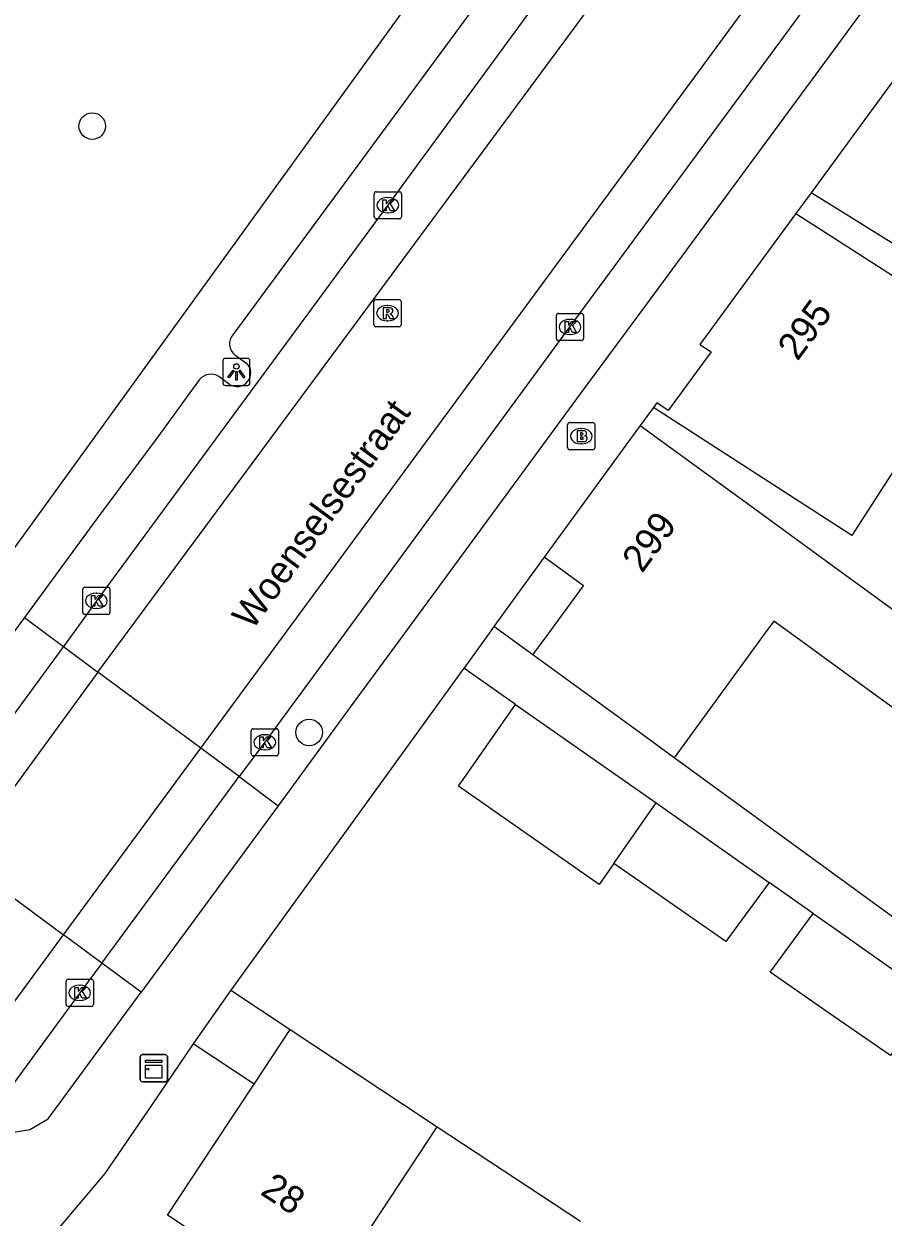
# Model space of a CAD drawing. Extents: x 160557 to 161245, y 385330 to 386505.
# Drawn here: x 160970.18 to 161001.82, y 385978.54 to 386022.47 of the extents above; entities that cross this region are included whole.
import ezdxf

# ---------------------------------------------------------------- set-up
doc = ezdxf.new("R2010")
doc.units = 0
for name, color, linetype in [('IMGEO_Boom', 7, 'Continuous'), ('IMGEO_Brandkraan', 7, 'Continuous'), ('IMGEO_Kast', 7, 'Continuous'), ('IMGEO_Kolk', 7, 'Continuous'), ('IMGEO_Lichtpunt', 7, 'Continuous'), ('IMGEO_Muur', 7, 'Continuous'), ('IMGEO_Openbare_ruimte_label', 7, 'Continuous'), ('IMGEO_Pand', 7, 'Continuous'), ('IMGEO_Pand_nummerreeks', 7, 'Continuous'), ('IMGEO_Parkeervlak_open', 7, 'Continuous'), ('IMGEO_Rijbaan_lokaal_gesloten', 7, 'Continuous'), ('IMGEO_Rijbaan_lokaal_open', 7, 'Continuous'), ('IMGEO_Rioolput', 7, 'Continuous'), ('IMGEO_Voetpad_gesloten', 7, 'Continuous'), ('IMGEO_Voetpad_open', 7, 'Continuous')]:
    doc.layers.add(name, color=color, linetype=linetype)

msp = doc.modelspace()

# ---------------------------------------------------------------- linework, layer by layer
at = {"layer": 'IMGEO_Boom'}
for centre in [(160972.699, 386018.708), (160980.686, 385996.382)]:
    msp.add_circle(centre, 0.489, dxfattribs=at)
at = {"layer": 'IMGEO_Brandkraan'}
for p, q in [((160990.277, 386007.79), (160991.129, 386007.79)), ((160990.202, 386006.864), (160990.202, 386007.716)), ((160990.69, 386007.57), (160990.715, 386007.57)), ((160991.203, 386007.716), (160991.203, 386006.864)), ((160990.713, 386007.01), (160990.688, 386007.01)), ((160991.129, 386006.79), (160990.277, 386006.79))]:
    msp.add_line(p, q, dxfattribs=at)
for points in [[(160990.277, 386007.79), (160991.129, 386007.79)], [(160990.202, 386006.864), (160990.202, 386007.716)], [(160990.55, 386007.49), (160990.55, 386007.09), (160990.763, 386007.09)], [(160990.781, 386007.49), (160990.55, 386007.49)], [(160990.729, 386007.409), (160990.675, 386007.409), (160990.675, 386007.333)], [(160990.675, 386007.333), (160990.728, 386007.333)], [(160991.203, 386007.716), (160991.203, 386006.864)], [(160990.737, 386007.257), (160990.675, 386007.257), (160990.675, 386007.176)], [(160990.675, 386007.176), (160990.737, 386007.176)], [(160991.129, 386006.79), (160990.277, 386006.79)]]:
    msp.add_lwpolyline(points, dxfattribs=at)
for centre, radius, start, end in [((160990.279, 386007.714), 0.0765, 91.552, 178.448), ((160990.279, 386007.714), 0.0765, 91.552, 178.448), ((160991.127, 386007.714), 0.0765, 1.552, 88.448), ((160991.127, 386007.714), 0.0765, 1.552, 88.448), ((160990.73, 386007.371), 0.0379, 267.8285, 90.9355), ((160990.785, 386007.345), 0.145, 59.4692, 91.5367), ((160990.81, 386007.392), 0.0922, 285.5137, 58.1501), ((160990.738, 386007.216), 0.0404, 269.8759, 90.5077), ((160990.769, 386007.341), 0.251, 268.6676, 293.5347), ((160990.815, 386007.2), 0.105, 301.3115, 78.989), ((160990.279, 386006.866), 0.0765, 181.552, 268.448), ((160990.279, 386006.866), 0.0765, 181.552, 268.448), ((160991.127, 386006.866), 0.0765, 271.552, 358.448), ((160991.127, 386006.866), 0.0765, 271.552, 358.448)]:
    msp.add_arc(centre, radius, start, end, dxfattribs=at)
for centre, major_axis, ratio, start_param, end_param in [((160990.689, 386007.29), (-0.387, 0.002), 0.722429, 4.712389, 7.853982), ((160990.714, 386007.29), (-0.39, 0.002), 0.717154, 1.570796, 4.712389)]:
    msp.add_ellipse(centre, major_axis=major_axis, ratio=ratio, start_param=start_param, end_param=end_param, dxfattribs=at)
at = {"layer": 'IMGEO_Kast'}
for p, q in [((160974.54, 385984.522), (160975.381, 385984.522)), ((160975.381, 385984.522), (160974.54, 385984.522)), ((160974.465, 385983.597), (160974.465, 385984.438)), ((160974.465, 385984.438), (160974.465, 385983.597)), ((160975.465, 385984.447), (160975.465, 385983.606)), ((160975.465, 385983.606), (160975.465, 385984.447)), ((160975.39, 385983.522), (160974.549, 385983.522)), ((160974.549, 385983.522), (160975.39, 385983.522))]:
    msp.add_line(p, q, dxfattribs=at)
for points in [[(160974.66, 385984.312), (160975.26, 385984.312), (160975.26, 385984.227), (160974.66, 385984.227), (160974.66, 385984.312)], [(160974.66, 385984.137), (160975.26, 385984.137), (160975.26, 385983.648), (160974.66, 385983.648), (160974.66, 385984.137)]]:
    msp.add_lwpolyline(points, dxfattribs=at)
msp.add_circle((160974.744, 385983.986), 0.0377, dxfattribs=at)
for centre, start, end in [((160974.543, 385984.444), 92.4484, 184.2845), ((160974.543, 385984.444), 92.4484, 184.2845), ((160975.387, 385984.444), 2.4484, 94.2845), ((160975.387, 385984.444), 2.4484, 94.2845), ((160974.543, 385983.6), 182.4484, 274.2845), ((160974.543, 385983.6), 182.4484, 274.2845), ((160975.387, 385983.6), 272.4484, 4.2845), ((160975.387, 385983.6), 272.4484, 4.2845)]:
    msp.add_arc(centre, 0.0779, start, end, dxfattribs=at)
at = {"layer": 'IMGEO_Kolk'}
for p, q in [((160983.081, 386015.367), (160983.081, 386016.219)), ((160983.156, 386016.293), (160984.008, 386016.293)), ((160984.082, 386016.219), (160984.082, 386015.367)), ((160983.569, 386016.073), (160983.594, 386016.073)), ((160984.008, 386015.293), (160983.156, 386015.293)), ((160983.592, 386015.513), (160983.567, 386015.513)), ((160989.785, 386010.885), (160989.785, 386011.737)), ((160989.86, 386011.811), (160990.712, 386011.811)), ((160990.786, 386011.737), (160990.786, 386010.885)), ((160990.273, 386011.591), (160990.298, 386011.591)), ((160990.296, 386011.031), (160990.271, 386011.031)), ((160990.712, 386010.811), (160989.86, 386010.811)), ((160972.351, 386000.802), (160972.351, 386001.654)), ((160972.426, 386001.728), (160973.278, 386001.728)), ((160973.352, 386001.654), (160973.352, 386000.802)), ((160972.839, 386001.508), (160972.864, 386001.508)), ((160972.862, 386000.948), (160972.837, 386000.948)), ((160973.278, 386000.728), (160972.426, 386000.728)), ((160978.551, 385995.593), (160978.551, 385996.445)), ((160978.626, 385996.519), (160979.478, 385996.519)), ((160979.552, 385996.445), (160979.552, 385995.593)), ((160979.039, 385996.299), (160979.064, 385996.299)), ((160979.478, 385995.519), (160978.626, 385995.519)), ((160979.062, 385995.739), (160979.037, 385995.739)), ((160971.738, 385986.367), (160971.738, 385987.219)), ((160971.813, 385987.293), (160972.665, 385987.293)), ((160972.739, 385987.219), (160972.739, 385986.367)), ((160972.226, 385987.073), (160972.251, 385987.073)), ((160972.665, 385986.293), (160971.813, 385986.293)), ((160972.249, 385986.513), (160972.224, 385986.513))]:
    msp.add_line(p, q, dxfattribs=at)
for points in [[(160983.081, 386015.367), (160983.081, 386016.219)], [(160983.156, 386016.293), (160984.008, 386016.293)], [(160984.082, 386016.219), (160984.082, 386015.367)], [(160983.402, 386015.993), (160983.525, 386015.993), (160983.525, 386015.842), (160983.655, 386015.993), (160983.819, 386015.993), (160983.673, 386015.842), (160983.826, 386015.593), (160983.674, 386015.593), (160983.589, 386015.757), (160983.525, 386015.69), (160983.525, 386015.593), (160983.402, 386015.593), (160983.402, 386015.993)], [(160984.008, 386015.293), (160983.156, 386015.293)], [(160989.785, 386010.885), (160989.785, 386011.737)], [(160989.86, 386011.811), (160990.712, 386011.811)], [(160990.786, 386011.737), (160990.786, 386010.885)], [(160990.106, 386011.511), (160990.229, 386011.511), (160990.229, 386011.36), (160990.359, 386011.511), (160990.523, 386011.511), (160990.377, 386011.36), (160990.53, 386011.111), (160990.378, 386011.111), (160990.293, 386011.275), (160990.229, 386011.208), (160990.229, 386011.111), (160990.106, 386011.111), (160990.106, 386011.511)], [(160990.712, 386010.811), (160989.86, 386010.811)], [(160972.351, 386000.802), (160972.351, 386001.654)], [(160972.426, 386001.728), (160973.278, 386001.728)], [(160973.352, 386001.654), (160973.352, 386000.802)], [(160972.672, 386001.428), (160972.795, 386001.428), (160972.795, 386001.277), (160972.925, 386001.428), (160973.089, 386001.428), (160972.943, 386001.277), (160973.096, 386001.028), (160972.944, 386001.028), (160972.859, 386001.192), (160972.795, 386001.125), (160972.795, 386001.028), (160972.672, 386001.028), (160972.672, 386001.428)], [(160973.278, 386000.728), (160972.426, 386000.728)], [(160978.551, 385995.593), (160978.551, 385996.445)], [(160978.626, 385996.519), (160979.478, 385996.519)], [(160979.552, 385996.445), (160979.552, 385995.593)], [(160978.872, 385996.219), (160978.995, 385996.219), (160978.995, 385996.068), (160979.125, 385996.219), (160979.289, 385996.219), (160979.143, 385996.068), (160979.296, 385995.819), (160979.144, 385995.819), (160979.059, 385995.983), (160978.995, 385995.916), (160978.995, 385995.819), (160978.872, 385995.819), (160978.872, 385996.219)], [(160979.478, 385995.519), (160978.626, 385995.519)], [(160971.738, 385986.367), (160971.738, 385987.219)], [(160971.813, 385987.293), (160972.665, 385987.293)], [(160972.739, 385987.219), (160972.739, 385986.367)], [(160972.059, 385986.993), (160972.182, 385986.993), (160972.182, 385986.842), (160972.312, 385986.993), (160972.476, 385986.993), (160972.33, 385986.842), (160972.483, 385986.593), (160972.331, 385986.593), (160972.246, 385986.757), (160972.182, 385986.69), (160972.182, 385986.593), (160972.059, 385986.593), (160972.059, 385986.993)], [(160972.665, 385986.293), (160971.813, 385986.293)]]:
    msp.add_lwpolyline(points, dxfattribs=at)
for centre, start, end in [((160983.158, 386016.217), 91.552, 178.448), ((160983.158, 386016.217), 91.552, 178.448), ((160984.006, 386016.217), 1.552, 88.448), ((160984.006, 386016.217), 1.552, 88.448), ((160983.158, 386015.369), 181.552, 268.448), ((160983.158, 386015.369), 181.552, 268.448), ((160984.006, 386015.369), 271.552, 358.448), ((160984.006, 386015.369), 271.552, 358.448), ((160989.862, 386011.735), 91.552, 178.448), ((160989.862, 386011.735), 91.552, 178.448), ((160990.71, 386011.735), 1.552, 88.448), ((160990.71, 386011.735), 1.552, 88.448), ((160989.862, 386010.887), 181.552, 268.448), ((160989.862, 386010.887), 181.552, 268.448), ((160990.71, 386010.887), 271.552, 358.448), ((160990.71, 386010.887), 271.552, 358.448), ((160972.428, 386001.652), 91.552, 178.448), ((160972.428, 386001.652), 91.552, 178.448), ((160973.276, 386001.652), 1.552, 88.448), ((160973.276, 386001.652), 1.552, 88.448), ((160972.428, 386000.804), 181.552, 268.448), ((160972.428, 386000.804), 181.552, 268.448), ((160973.276, 386000.804), 271.552, 358.448), ((160973.276, 386000.804), 271.552, 358.448), ((160978.628, 385996.443), 91.552, 178.448), ((160978.628, 385996.443), 91.552, 178.448), ((160979.476, 385996.443), 1.552, 88.448), ((160979.476, 385996.443), 1.552, 88.448), ((160978.628, 385995.595), 181.552, 268.448), ((160978.628, 385995.595), 181.552, 268.448), ((160979.476, 385995.595), 271.552, 358.448), ((160979.476, 385995.595), 271.552, 358.448), ((160971.815, 385987.217), 91.552, 178.448), ((160971.815, 385987.217), 91.552, 178.448), ((160972.663, 385987.217), 1.552, 88.448), ((160972.663, 385987.217), 1.552, 88.448), ((160971.815, 385986.369), 181.552, 268.448), ((160971.815, 385986.369), 181.552, 268.448), ((160972.663, 385986.369), 271.552, 358.448), ((160972.663, 385986.369), 271.552, 358.448)]:
    msp.add_arc(centre, 0.0765, start, end, dxfattribs=at)
for centre, major_axis, ratio, start_param, end_param in [((160983.568, 386015.793), (-0.387, 0.002), 0.722429, 4.712389, 7.853982), ((160983.593, 386015.793), (-0.39, 0.002), 0.717154, 1.570796, 4.712389), ((160990.272, 386011.311), (-0.387, 0.002), 0.722429, 4.712389, 7.853982), ((160990.297, 386011.311), (-0.39, 0.002), 0.717154, 1.570796, 4.712389), ((160972.838, 386001.228), (-0.387, 0.002), 0.722429, 4.712389, 7.853982), ((160972.863, 386001.228), (-0.39, 0.002), 0.717154, 1.570796, 4.712389), ((160979.038, 385996.019), (-0.387, 0.002), 0.722429, 4.712389, 7.853982), ((160979.063, 385996.019), (-0.39, 0.002), 0.717154, 1.570796, 4.712389), ((160972.225, 385986.793), (-0.387, 0.002), 0.722429, 4.712389, 7.853982), ((160972.25, 385986.793), (-0.39, 0.002), 0.717154, 1.570796, 4.712389)]:
    msp.add_ellipse(centre, major_axis=major_axis, ratio=ratio, start_param=start_param, end_param=end_param, dxfattribs=at)
at = {"layer": 'IMGEO_Lichtpunt'}
for p, q in [((160977.509, 386010.059), (160977.509, 386009.252)), ((160977.509, 386010.059), (160977.509, 386009.252)), ((160978.411, 386010.154), (160977.603, 386010.154)), ((160978.411, 386010.154), (160977.603, 386010.154)), ((160978.505, 386009.252), (160978.505, 386010.059)), ((160978.505, 386009.252), (160978.505, 386010.059)), ((160977.603, 386009.158), (160978.411, 386009.158)), ((160977.603, 386009.158), (160978.411, 386009.158))]:
    msp.add_line(p, q, dxfattribs=at)
for points in [[(160977.883, 386009.723), (160977.922, 386009.695), (160977.734, 386009.433), (160977.696, 386009.46), (160977.883, 386009.723)], [(160977.985, 386009.675), (160978.032, 386009.675), (160978.032, 386009.353), (160977.985, 386009.353), (160977.985, 386009.675)], [(160978.095, 386009.695), (160978.133, 386009.722), (160978.32, 386009.46), (160978.281, 386009.432), (160978.095, 386009.695)]]:
    msp.add_lwpolyline(points, dxfattribs=at)
msp.add_circle((160978.008, 386009.857), 0.0994, dxfattribs=at)
for centre, start, end in [((160977.603, 386010.059), 90, 180), ((160977.603, 386010.059), 90, 180), ((160978.411, 386010.059), 0, 90), ((160978.411, 386010.059), 0, 90), ((160977.603, 386009.252), 180, 270), ((160977.603, 386009.252), 180, 270), ((160978.411, 386009.252), 270, 0), ((160978.411, 386009.252), 270, 360)]:
    msp.add_arc(centre, 0.0946, start, end, dxfattribs=at)
at = {"layer": 'IMGEO_Muur'}
for points in [[(160984.227, 385995.774), (160977.797, 385986.888)], [(160974.888, 385982.674), (160973.158, 385980.138)]]:
    msp.add_lwpolyline(points, dxfattribs=at)
at = {"layer": 'IMGEO_Pand'}
for points in [[(161002.708, 386021.095), (161000, 386017.389), (160999.171, 386016.255)], [(161014.132, 386013.81), (161013.76, 386013.239), (161012.505, 386011.312), (161011.223, 386012.102), (161009.495, 386009.82), (161005.938, 386012.037), (161003.415, 386013.61), (161000, 386015.738), (160999.171, 386016.255)], [(160998.604, 386015.488), (161000, 386014.591), (161002.81, 386012.785), (161005.542, 386011.028), (161009.047, 386008.775), (161007.297, 386006.24), (161003.797, 386008.49), (161002.222, 386006.05), (161000.666, 386003.638), (160993.361, 386008.352)], [(160998.604, 386015.488), (160995.067, 386010.667), (160995.488, 386010.395), (160993.901, 386008.242), (160993.48, 386008.514), (160993.361, 386008.352)], [(160992.872, 386007.689), (160989.337, 386002.838)], [(160992.872, 386007.689), (160996.913, 386004.745), (161000, 386002.495), (161003.424, 386000), (161004.191, 385999.441), (161002.466, 385997.074), (161000, 385998.871), (160998.451, 386000), (160997.789, 386000.482), (160997.438, 386000), (160994.121, 385995.449)], [(160988.923, 385999.237), (160989.479, 386000), (160990.78, 386001.786), (160989.337, 386002.838)], [(160994.121, 385995.449), (160992.964, 385996.292), (160988.923, 385999.237)], [(160991.897, 385991.557), (160991.36, 385990.789), (160986.184, 385994.406), (160988.284, 385997.41)], [(160988.284, 385997.41), (160993.46, 385993.793)], [(160991.897, 385991.557), (160993.46, 385993.793)], [(160993.46, 385993.793), (160997.621, 385990.86)], [(160997.621, 385990.86), (160996.022, 385988.691), (160991.897, 385991.557)], [(161003.588, 385986.655), (161002.082, 385984.482), (161000, 385985.928), (160997.653, 385987.558), (160999.244, 385989.717)], [(160999.244, 385989.717), (161000, 385989.184), (161003.588, 385986.655)], [(160977.797, 385986.888), (160976.416, 385984.913)], [(160977.797, 385986.888), (160979.987, 385985.441)], [(160978.659, 385983.431), (160979.987, 385985.441)], [(160979.987, 385985.441), (160984.159, 385982.685), (160985.403, 385981.864)], [(160978.659, 385983.431), (160976.416, 385984.913)], [(160980.89, 385975.03), (160975.474, 385978.608), (160977.166, 385981.17), (160978.659, 385983.431)], [(160980.89, 385975.03), (160985.403, 385981.864)], [(160985.403, 385981.864), (160990.671, 385978.384)]]:
    msp.add_lwpolyline(points, dxfattribs=at)
at = {"layer": 'IMGEO_Parkeervlak_open'}
for points in [[(160970.204, 386000.616), (160971.032, 386000), (160971.643, 385999.545)], [(160978.106, 385994.757), (160979.543, 385993.676)], [(160974.499, 385986.822), (160973.05, 385987.887)]]:
    msp.add_lwpolyline(points, dxfattribs=at)
at = {"layer": 'IMGEO_Rijbaan_lokaal_gesloten'}
for points in [[(161023.371, 386069.875), (161021.653, 386067.561), (161009.453, 386051.008), (161000, 386038.196), (160998.174, 386035.721), (160983.563, 386015.786), (160972.852, 386001.227), (160971.97, 386000), (160971.643, 385999.545)], [(160972.908, 385998.607), (160999.584, 386034.684), (161024.79, 386068.85)], [(160976.7, 385995.799), (161003.024, 386031.591), (161028.434, 386066.217)], [(161029.852, 386065.192), (161027.941, 386062.559), (161016.115, 386046.431), (161004.434, 386030.555), (161000, 386024.524), (160990.279, 386011.323), (160981.972, 386000), (160979.051, 385996.019), (160978.106, 385994.757)], [(160971.643, 385999.545), (160966.599, 385992.677)], [(160971.643, 385999.545), (160972.908, 385998.607)], [(160978.106, 385994.757), (160976.7, 385995.799)], [(160973.05, 385987.887), (160978.106, 385994.757)], [(160935.286, 385935.648), (160953.982, 385963.801), (160963.89, 385978.376), (160971.645, 385988.93)], [(160973.05, 385987.887), (160971.645, 385988.93)], [(160973.05, 385987.887), (160972.237, 385986.794), (160967.911, 385980.896)]]:
    msp.add_lwpolyline(points, dxfattribs=at)
at = {"layer": 'IMGEO_Rijbaan_lokaal_open'}
for points in [[(160972.908, 385998.607), (160967.874, 385991.721)], [(160976.7, 385995.799), (160972.908, 385998.607)], [(160971.645, 385988.93), (160976.7, 385995.799)], [(160967.874, 385991.721), (160971.645, 385988.93)]]:
    msp.add_lwpolyline(points, dxfattribs=at)
at = {"layer": 'IMGEO_Rioolput'}
for p, q in [((160983.07, 386011.395), (160983.07, 386012.247)), ((160983.145, 386012.321), (160983.997, 386012.321)), ((160984.071, 386012.247), (160984.071, 386011.395)), ((160983.558, 386012.101), (160983.583, 386012.101)), ((160983.997, 386011.321), (160983.145, 386011.321)), ((160983.581, 386011.541), (160983.556, 386011.541))]:
    msp.add_line(p, q, dxfattribs=at)
for points in [[(160983.07, 386011.395), (160983.07, 386012.247)], [(160983.145, 386012.321), (160983.997, 386012.321)], [(160984.071, 386012.247), (160984.071, 386011.395)], [(160983.659, 386012.019), (160983.407, 386012.021), (160983.407, 386011.621)], [(160983.407, 386011.621), (160983.531, 386011.621), (160983.531, 386011.783), (160983.542, 386011.783)], [(160983.585, 386011.94), (160983.531, 386011.94), (160983.531, 386011.859)], [(160983.531, 386011.859), (160983.583, 386011.859)], [(160983.589, 386011.754), (160983.66, 386011.621), (160983.8, 386011.621), (160983.735, 386011.747)], [(160983.997, 386011.321), (160983.145, 386011.321)]]:
    msp.add_lwpolyline(points, dxfattribs=at)
for centre, radius, start, end in [((160983.147, 386012.245), 0.0765, 91.552, 178.448), ((160983.147, 386012.245), 0.0765, 91.552, 178.448), ((160983.995, 386012.245), 0.0765, 1.552, 88.448), ((160983.995, 386012.245), 0.0765, 1.552, 88.448), ((160983.541, 386011.73), 0.0533, 26.0293, 88.6989), ((160983.567, 386012.048), 0.19, 274.7715, 282.9687), ((160983.591, 386011.844), 0.0964, 77.0061, 93.1865), ((160983.605, 386011.901), 0.0378, 276.6634, 79.6772), ((160983.658, 386011.909), 0.109, 350.3612, 89.416), ((160983.656, 386011.909), 0.112, 277.5842, 350.9817), ((160983.64, 386011.694), 0.108, 29.5134, 73.7905), ((160983.147, 386011.397), 0.0765, 181.552, 268.448), ((160983.147, 386011.397), 0.0765, 181.552, 268.448), ((160983.995, 386011.397), 0.0765, 271.552, 358.448), ((160983.995, 386011.397), 0.0765, 271.552, 358.448)]:
    msp.add_arc(centre, radius, start, end, dxfattribs=at)
for centre, major_axis, ratio, start_param, end_param in [((160983.557, 386011.821), (-0.387, 0.002), 0.722429, 4.712389, 7.853982), ((160983.582, 386011.821), (-0.39, 0.002), 0.717154, 1.570796, 4.712389)]:
    msp.add_ellipse(centre, major_axis=major_axis, ratio=ratio, start_param=start_param, end_param=end_param, dxfattribs=at)
at = {"layer": 'IMGEO_Voetpad_gesloten'}
for points in [[(160987.485, 386000.278), (160987.284, 386000), (160986.398, 385998.775), (160986.375, 385998.744)], [(160988.923, 385999.237), (160987.485, 386000.278)], [(160988.284, 385997.41), (160986.375, 385998.744)], [(161007.936, 385985.383), (160994.121, 385995.449)], [(160999.244, 385989.717), (160997.621, 385990.86)]]:
    msp.add_lwpolyline(points, dxfattribs=at)
at = {"layer": 'IMGEO_Voetpad_open'}
for points in [[(161031.343, 386064.18), (161017.583, 386045.505), (161013.44, 386039.843), (161010.768, 386036.201), (161005.853, 386029.488), (161004.076, 386027.06), (161000, 386021.52), (160993.034, 386012.051), (160990.8, 386009.037), (160985.764, 386002.174), (160984.169, 386000), (160982.2, 385997.316), (160979.543, 385993.676)], [(160959.183, 385988.478), (160967.525, 386000), (160995.645, 386038.84)], [(160995.077, 386034.388), (160977.871, 386011.019)], [(160999.171, 386016.255), (160998.604, 386015.488)], [(160977.947, 386010.291), (160978.394, 386009.97)], [(160976.652, 386009.373), (160975.11, 386007.27), (160972.858, 386004.232), (160970.204, 386000.616)], [(160977.754, 386009.199), (160977.363, 386009.492)], [(160993.361, 386008.352), (160992.872, 386007.689)], [(160989.337, 386002.838), (160987.485, 386000.278)], [(160970.204, 386000.616), (160969.751, 386000), (160965.158, 385993.757)], [(160986.375, 385998.744), (160984.227, 385995.774), (160977.797, 385986.888)], [(160979.543, 385993.676), (160974.499, 385986.822)], [(160969.13, 385981.559), (160970.405, 385981.766), (160971.075, 385982.159), (160974.499, 385986.822)], [(160976.416, 385984.913), (160974.888, 385982.674), (160973.158, 385980.138), (160971.425, 385978.081)]]:
    msp.add_lwpolyline(points, dxfattribs=at)
for centre, radius, start, end in [((160978.262, 386010.692), 0.51, 140.0978, 231.8219), ((160978.031, 386009.62), 0.504, 236.6412, 43.9672), ((160977.075, 386009.03), 0.545, 58.0547, 140.9483)]:
    msp.add_arc(centre, radius, start, end, dxfattribs=at)

# ---------------------------------------------------------------- texts
at = {"layer": 'IMGEO_Openbare_ruimte_label'}
msp.add_text('Woenselsestraat', height=1, rotation=53.8632, dxfattribs=at).set_placement((160978.587, 386000.116))
at = {"layer": 'IMGEO_Pand_nummerreeks'}
for s, rotation, p in [('295', 53.7338, (160998.665, 386010.026)), ('299', 53.9186, (160992.943, 386002.219)), ('28', 326.5526, (160978.847, 385979.399))]:
    msp.add_text(s, height=1, rotation=rotation, dxfattribs=at).set_placement(p)

doc.saveas('drawing.dxf')
